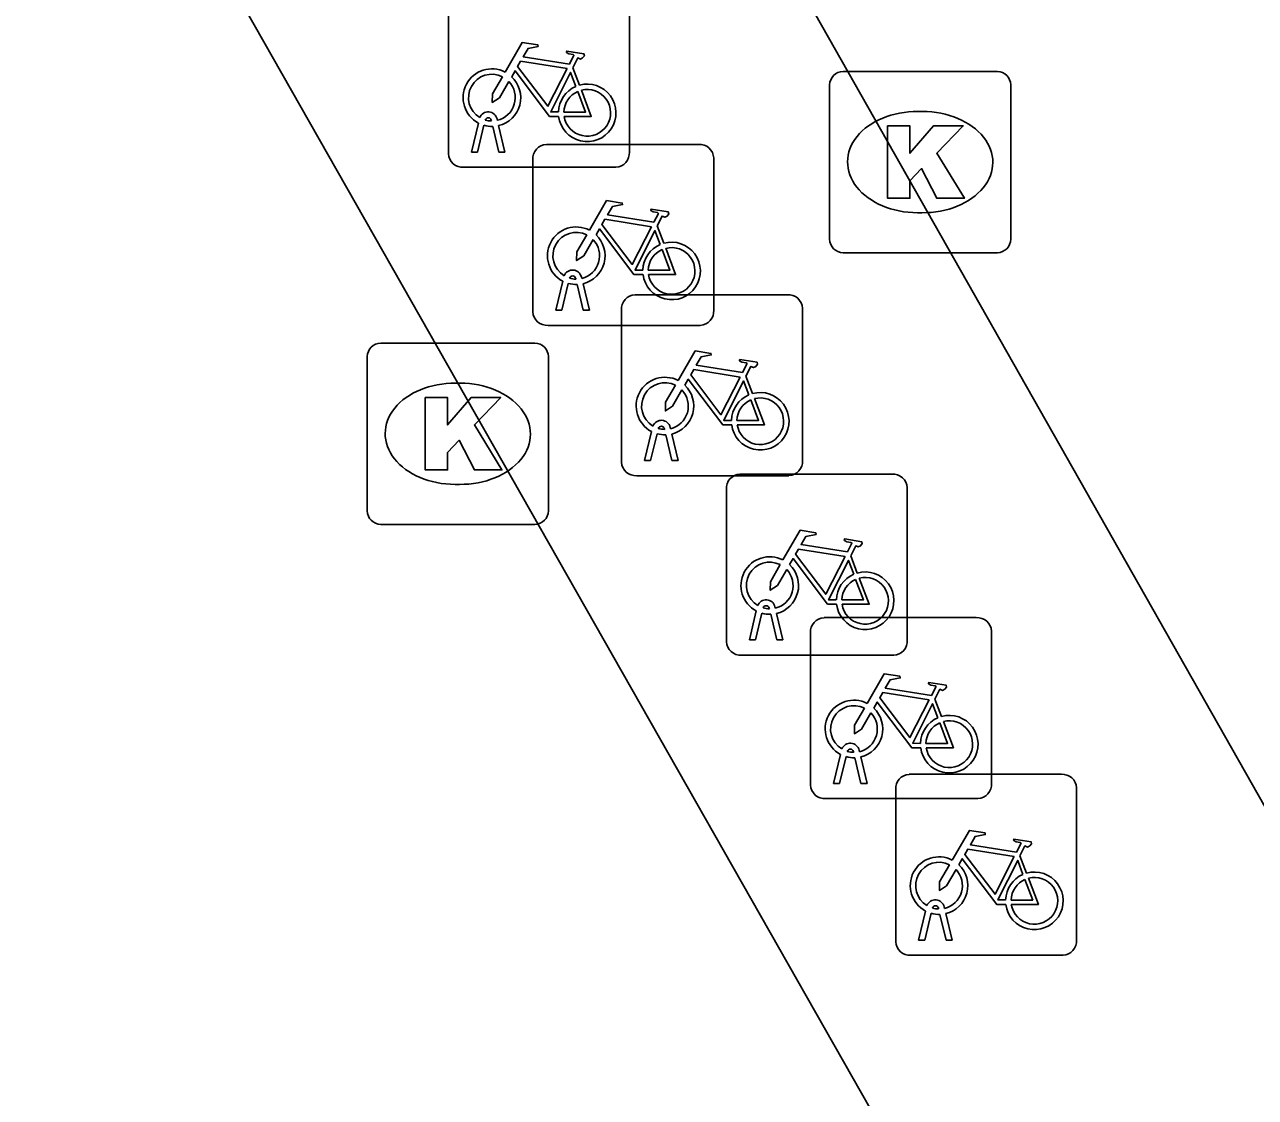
# Model space of a CAD drawing. Extents: x 161087 to 161922, y 382574 to 383873.
# Drawn here: x 161560.95 to 161567.75, y 383302.25 to 383308.17 of the extents above; entities that cross this region are included whole.
import ezdxf

# ---------------------------------------------------------------- set-up
doc = ezdxf.new("R2010")
doc.units = 0
for name, color, linetype in [('IMGEO_Fietsenrek', 7, 'Continuous'), ('IMGEO_Fietspad_gesloten', 7, 'Continuous'), ('IMGEO_Kolk', 7, 'Continuous'), ('IMGEO_OVBaan_gesloten', 7, 'Continuous')]:
    doc.layers.add(name, color=color, linetype=linetype)

msp = doc.modelspace()

# ---------------------------------------------------------------- linework, layer by layer
at = {"layer": 'IMGEO_Fietsenrek'}
for p, q in [((161563.2915, 383307.4569), (161563.2915, 383308.2978)), ((161563.2915, 383308.2978), (161563.2915, 383307.4569)), ((161564.2905, 383308.3071), (161564.2905, 383307.4662)), ((161564.2905, 383307.4662), (161564.2905, 383308.3071)), ((161563.9782, 383307.9312), (161564.0145, 383307.836)), ((161563.4185, 383307.4663), (161563.4568, 383307.6263)), ((161563.4872, 383307.6141), (161563.4519, 383307.4663)), ((161563.5289, 383307.6379), (161563.5279, 383307.6422)), ((161563.57, 383307.4663), (161563.5361, 383307.608)), ((161563.5596, 383307.6494), (161563.5614, 383307.6415)), ((161563.5684, 383307.6123), (161563.6034, 383307.4663)), ((161563.4519, 383307.4663), (161563.4185, 383307.4663)), ((161563.6034, 383307.4663), (161563.57, 383307.4663)), ((161563.8319, 383307.5085), (161564.6728, 383307.5085)), ((161564.6728, 383307.5085), (161563.8319, 383307.5085)), ((161563.7575, 383306.5839), (161563.7575, 383307.4248)), ((161563.7575, 383307.4248), (161563.7575, 383306.5839)), ((161564.7565, 383307.4341), (161564.7565, 383306.5932)), ((161564.7565, 383306.5932), (161564.7565, 383307.4341)), ((161564.2161, 383307.3825), (161563.3752, 383307.3825)), ((161563.3752, 383307.3825), (161564.2161, 383307.3825)), ((161564.4442, 383307.0582), (161564.4805, 383306.963)), ((161564.0256, 383306.7764), (161564.0274, 383306.7685)), ((161563.8845, 383306.5933), (161563.9228, 383306.7533)), ((161563.9532, 383306.7411), (161563.9179, 383306.5933)), ((161563.9949, 383306.7649), (161563.9939, 383306.7692)), ((161564.036, 383306.5933), (161564.0021, 383306.735)), ((161564.0344, 383306.7393), (161564.0694, 383306.5933)), ((161564.3219, 383306.6785), (161565.1628, 383306.6785)), ((161565.1628, 383306.6785), (161564.3219, 383306.6785)), ((161563.9179, 383306.5933), (161563.8845, 383306.5933)), ((161564.0694, 383306.5933), (161564.036, 383306.5933)), ((161564.2475, 383305.7539), (161564.2475, 383306.5948)), ((161564.2475, 383306.5948), (161564.2475, 383305.7539)), ((161565.2465, 383306.6041), (161565.2465, 383305.7632)), ((161565.2465, 383305.7632), (161565.2465, 383306.6041)), ((161564.6821, 383306.5095), (161563.8412, 383306.5095)), ((161563.8412, 383306.5095), (161564.6821, 383306.5095)), ((161564.9342, 383306.2282), (161564.9705, 383306.133)), ((161564.3745, 383305.7633), (161564.4128, 383305.9233)), ((161564.4432, 383305.9111), (161564.4079, 383305.7633)), ((161564.4849, 383305.9349), (161564.4839, 383305.9392)), ((161564.526, 383305.7633), (161564.4921, 383305.905)), ((161564.5156, 383305.9464), (161564.5174, 383305.9385)), ((161564.5244, 383305.9093), (161564.5594, 383305.7633)), ((161564.4079, 383305.7633), (161564.3745, 383305.7633)), ((161564.5594, 383305.7633), (161564.526, 383305.7633)), ((161564.9009, 383305.6875), (161565.7418, 383305.6875)), ((161565.7418, 383305.6875), (161564.9009, 383305.6875)), ((161565.1721, 383305.6795), (161564.3312, 383305.6795)), ((161564.3312, 383305.6795), (161565.1721, 383305.6795)), ((161564.8265, 383304.7629), (161564.8265, 383305.6038)), ((161564.8265, 383305.6038), (161564.8265, 383304.7629)), ((161565.8255, 383305.6131), (161565.8255, 383304.7722)), ((161565.8255, 383304.7722), (161565.8255, 383305.6131)), ((161565.5132, 383305.2372), (161565.5495, 383305.142)), ((161565.0639, 383304.9439), (161565.0629, 383304.9482)), ((161565.0946, 383304.9554), (161565.0964, 383304.9475)), ((161564.9535, 383304.7723), (161564.9918, 383304.9323)), ((161565.0222, 383304.9201), (161564.9869, 383304.7723)), ((161565.105, 383304.7723), (161565.0711, 383304.914)), ((161565.1034, 383304.9183), (161565.1384, 383304.7723)), ((161565.3659, 383304.8955), (161566.2068, 383304.8955)), ((161566.2068, 383304.8955), (161565.3659, 383304.8955)), ((161565.2915, 383303.9709), (161565.2915, 383304.8118)), ((161565.2915, 383304.8118), (161565.2915, 383303.9709)), ((161566.2905, 383304.8211), (161566.2905, 383303.9802)), ((161566.2905, 383303.9802), (161566.2905, 383304.8211)), ((161564.9869, 383304.7723), (161564.9535, 383304.7723)), ((161565.1384, 383304.7723), (161565.105, 383304.7723)), ((161565.7511, 383304.6885), (161564.9102, 383304.6885)), ((161564.9102, 383304.6885), (161565.7511, 383304.6885)), ((161565.9782, 383304.4452), (161566.0145, 383304.35)), ((161565.4185, 383303.9803), (161565.4568, 383304.1403)), ((161565.4872, 383304.1281), (161565.4519, 383303.9803)), ((161565.5289, 383304.1519), (161565.5279, 383304.1562)), ((161565.57, 383303.9803), (161565.5361, 383304.122)), ((161565.5596, 383304.1634), (161565.5614, 383304.1555)), ((161565.5684, 383304.1263), (161565.6034, 383303.9803)), ((161565.8359, 383304.0305), (161566.6768, 383304.0305)), ((161566.6768, 383304.0305), (161565.8359, 383304.0305)), ((161565.4519, 383303.9803), (161565.4185, 383303.9803)), ((161565.6034, 383303.9803), (161565.57, 383303.9803)), ((161565.7615, 383303.1059), (161565.7615, 383303.9468)), ((161565.7615, 383303.9468), (161565.7615, 383303.1059)), ((161566.7605, 383303.9561), (161566.7605, 383303.1152)), ((161566.7605, 383303.1152), (161566.7605, 383303.9561)), ((161566.2161, 383303.8965), (161565.3752, 383303.8965)), ((161565.3752, 383303.8965), (161566.2161, 383303.8965)), ((161566.4482, 383303.5802), (161566.4845, 383303.485)), ((161565.8885, 383303.1153), (161565.9268, 383303.2753)), ((161565.9572, 383303.2631), (161565.9219, 383303.1153)), ((161565.9989, 383303.2869), (161565.9979, 383303.2912)), ((161566.04, 383303.1153), (161566.0061, 383303.257)), ((161566.0296, 383303.2984), (161566.0314, 383303.2905)), ((161566.0384, 383303.2613), (161566.0734, 383303.1153)), ((161565.9219, 383303.1153), (161565.8885, 383303.1153)), ((161566.0734, 383303.1153), (161566.04, 383303.1153)), ((161566.6861, 383303.0315), (161565.8452, 383303.0315)), ((161565.8452, 383303.0315), (161566.6861, 383303.0315))]:
    msp.add_line(p, q, dxfattribs=at)
for points in [[(161563.6041, 383307.9082), (161563.6988, 383308.0717), (161563.785, 383308.0579), (161563.7867, 383308.0492), (161563.7306, 383308.0383), (161563.7044, 383307.993), (161563.9596, 383307.9522)], [(161563.9596, 383307.9522), (161563.9846, 383308.001), (161563.9795, 383308.005), (161563.9563, 383308.0087), (161563.9436, 383308.0162), (161563.9426, 383308.0193), (161563.9448, 383308.0239), (161564.0396, 383308.0088), (161564.0419, 383307.9985), (161564.0325, 383307.9861), (161564.0201, 383307.9797), (161564.0056, 383307.9859), (161563.9782, 383307.9312)], [(161563.9467, 383307.927), (161563.6899, 383307.968), (161563.6732, 383307.9392), (161563.8402, 383307.7189), (161563.9467, 383307.927)], [(161563.6248, 383307.8557), (161563.5732, 383307.7665), (161563.5333, 383307.7405), (161563.5345, 383307.788), (161563.589, 383307.8822)], [(161563.8998, 383307.6635), (161563.8501, 383307.6636), (161563.6594, 383307.9153), (161563.6404, 383307.8825)], [(161563.9947, 383307.829), (161563.9654, 383307.9058), (161563.856, 383307.6877), (161563.8987, 383307.6876)], [(161563.9287, 383307.6875), (161564.0486, 383307.6873), (161564.0054, 383307.8009)], [(161564.0252, 383307.8078), (161564.0802, 383307.6632), (161563.9301, 383307.6635)], [(161564.0701, 383307.0352), (161564.1648, 383307.1987), (161564.251, 383307.1849), (161564.2527, 383307.1762), (161564.1966, 383307.1653), (161564.1704, 383307.12), (161564.4256, 383307.0792)], [(161564.4256, 383307.0792), (161564.4506, 383307.128), (161564.4455, 383307.132), (161564.4223, 383307.1357), (161564.4096, 383307.1432), (161564.4086, 383307.1463), (161564.4108, 383307.1509), (161564.5056, 383307.1358), (161564.5079, 383307.1255), (161564.4985, 383307.1131), (161564.4861, 383307.1067), (161564.4716, 383307.1129), (161564.4442, 383307.0582)], [(161564.4127, 383307.054), (161564.1559, 383307.095), (161564.1392, 383307.0662), (161564.3062, 383306.8459), (161564.4127, 383307.054)], [(161564.0908, 383306.9827), (161564.0392, 383306.8935), (161563.9993, 383306.8675), (161564.0005, 383306.915), (161564.055, 383307.0092)], [(161564.3658, 383306.7905), (161564.3161, 383306.7906), (161564.1254, 383307.0423), (161564.1064, 383307.0095)], [(161564.4607, 383306.956), (161564.4314, 383307.0328), (161564.322, 383306.8147), (161564.3647, 383306.8146)], [(161564.3947, 383306.8145), (161564.5146, 383306.8143), (161564.4714, 383306.9279)], [(161564.4912, 383306.9348), (161564.5462, 383306.7902), (161564.3961, 383306.7905)], [(161564.5601, 383306.2052), (161564.6548, 383306.3687), (161564.741, 383306.3549), (161564.7427, 383306.3462), (161564.6866, 383306.3353), (161564.6604, 383306.29), (161564.9156, 383306.2492)], [(161564.9156, 383306.2492), (161564.9406, 383306.298), (161564.9355, 383306.302), (161564.9123, 383306.3057), (161564.8996, 383306.3132), (161564.8986, 383306.3163), (161564.9008, 383306.3209), (161564.9956, 383306.3058), (161564.9979, 383306.2955), (161564.9885, 383306.2831), (161564.9761, 383306.2767), (161564.9616, 383306.2829), (161564.9342, 383306.2282)], [(161564.9027, 383306.224), (161564.6459, 383306.265), (161564.6292, 383306.2362), (161564.7962, 383306.0159), (161564.9027, 383306.224)], [(161564.5808, 383306.1527), (161564.5292, 383306.0635), (161564.4893, 383306.0375), (161564.4905, 383306.085), (161564.545, 383306.1792)], [(161564.8558, 383305.9605), (161564.8061, 383305.9606), (161564.6154, 383306.2123), (161564.5964, 383306.1795)], [(161564.9507, 383306.126), (161564.9214, 383306.2028), (161564.812, 383305.9847), (161564.8547, 383305.9846)], [(161564.8847, 383305.9845), (161565.0046, 383305.9843), (161564.9614, 383306.0979)], [(161564.9812, 383306.1048), (161565.0362, 383305.9602), (161564.8861, 383305.9605)], [(161565.1391, 383305.2142), (161565.2338, 383305.3777), (161565.32, 383305.3639), (161565.3217, 383305.3552), (161565.2656, 383305.3443), (161565.2394, 383305.299), (161565.4946, 383305.2582)], [(161565.4946, 383305.2582), (161565.5196, 383305.307), (161565.5145, 383305.311), (161565.4913, 383305.3147), (161565.4786, 383305.3222), (161565.4776, 383305.3253), (161565.4798, 383305.3299), (161565.5746, 383305.3148), (161565.5769, 383305.3045), (161565.5675, 383305.2921), (161565.5551, 383305.2857), (161565.5406, 383305.2919), (161565.5132, 383305.2372)], [(161565.4348, 383304.9695), (161565.3851, 383304.9696), (161565.1944, 383305.2213), (161565.1754, 383305.1885)], [(161565.4817, 383305.233), (161565.2249, 383305.274), (161565.2082, 383305.2452), (161565.3752, 383305.0249), (161565.4817, 383305.233)], [(161565.5297, 383305.135), (161565.5004, 383305.2118), (161565.391, 383304.9937), (161565.4337, 383304.9936)], [(161565.1598, 383305.1617), (161565.1082, 383305.0725), (161565.0683, 383305.0465), (161565.0695, 383305.094), (161565.124, 383305.1882)], [(161565.4637, 383304.9935), (161565.5836, 383304.9933), (161565.5404, 383305.1069)], [(161565.5602, 383305.1138), (161565.6152, 383304.9692), (161565.4651, 383304.9695)], [(161565.6041, 383304.4222), (161565.6988, 383304.5857), (161565.785, 383304.5719), (161565.7867, 383304.5632), (161565.7306, 383304.5523), (161565.7044, 383304.507), (161565.9596, 383304.4662)], [(161565.9596, 383304.4662), (161565.9846, 383304.515), (161565.9795, 383304.519), (161565.9563, 383304.5227), (161565.9436, 383304.5302), (161565.9426, 383304.5333), (161565.9448, 383304.5379), (161566.0396, 383304.5228), (161566.0419, 383304.5125), (161566.0325, 383304.5001), (161566.0201, 383304.4937), (161566.0056, 383304.4999), (161565.9782, 383304.4452)], [(161565.9467, 383304.441), (161565.6899, 383304.482), (161565.6732, 383304.4532), (161565.8402, 383304.2329), (161565.9467, 383304.441)], [(161565.6248, 383304.3697), (161565.5732, 383304.2805), (161565.5333, 383304.2545), (161565.5345, 383304.302), (161565.589, 383304.3962)], [(161565.8998, 383304.1775), (161565.8501, 383304.1776), (161565.6594, 383304.4293), (161565.6404, 383304.3965)], [(161565.9947, 383304.343), (161565.9654, 383304.4198), (161565.856, 383304.2017), (161565.8987, 383304.2016)], [(161565.9287, 383304.2015), (161566.0486, 383304.2013), (161566.0054, 383304.3149)], [(161566.0252, 383304.3218), (161566.0802, 383304.1772), (161565.9301, 383304.1775)], [(161566.0741, 383303.5572), (161566.1688, 383303.7207), (161566.255, 383303.7069), (161566.2567, 383303.6982), (161566.2006, 383303.6873), (161566.1744, 383303.642), (161566.4296, 383303.6012)], [(161566.4296, 383303.6012), (161566.4546, 383303.65), (161566.4495, 383303.654), (161566.4263, 383303.6577), (161566.4136, 383303.6652), (161566.4126, 383303.6683), (161566.4148, 383303.6729), (161566.5096, 383303.6578), (161566.5119, 383303.6475), (161566.5025, 383303.6351), (161566.4901, 383303.6287), (161566.4756, 383303.6349), (161566.4482, 383303.5802)], [(161566.4167, 383303.576), (161566.1599, 383303.617), (161566.1432, 383303.5882), (161566.3102, 383303.3679), (161566.4167, 383303.576)], [(161566.0948, 383303.5047), (161566.0432, 383303.4155), (161566.0033, 383303.3895), (161566.0045, 383303.437), (161566.059, 383303.5312)], [(161566.3698, 383303.3125), (161566.3201, 383303.3126), (161566.1294, 383303.5643), (161566.1104, 383303.5315)], [(161566.4647, 383303.478), (161566.4354, 383303.5548), (161566.326, 383303.3367), (161566.3687, 383303.3366)], [(161566.3987, 383303.3365), (161566.5186, 383303.3363), (161566.4754, 383303.4499)], [(161566.4952, 383303.4568), (161566.5502, 383303.3122), (161566.4001, 383303.3125)]]:
    msp.add_lwpolyline(points, dxfattribs=at)
for centre, radius, start, end in [((161563.5311, 383307.7669), 0.159, 62.67661, 242.13685), ((161563.5311, 383307.7669), 0.129, 63.31916, 238.90302), ((161563.5311, 383307.7669), 0.159, 283.5766, 46.60424), ((161563.5311, 383307.7669), 0.129, 283.60429, 43.43025), ((161564.0577, 383307.6829), 0.159, 113.3408, 178.32165), ((161564.0577, 383307.6829), 0.159, 187.0065, 105.77075), ((161564.0577, 383307.6829), 0.129, 113.92302, 177.95563), ((161564.0577, 383307.6829), 0.129, 188.67146, 104.58832), ((161563.5109, 383307.6383), 0.0499, 12.8025, 158.69338), ((161563.5311, 383307.7669), 0.159, 253.99666, 271.78671), ((161563.5109, 383307.6383), 0.0174, 12.8025, 163.45023), ((161563.5311, 383307.7669), 0.129, 253.41502, 269.02044), ((161563.3694, 383307.4602), 0.0779, 182.4484, 274.28452), ((161563.3694, 383307.4602), 0.0779, 182.4484, 274.28452), ((161563.8352, 383307.4306), 0.0779, 92.4484, 184.28452), ((161563.8352, 383307.4306), 0.0779, 92.4484, 184.28452), ((161564.2128, 383307.4604), 0.0779, 272.4484, 4.28452), ((161564.2128, 383307.4604), 0.0779, 272.4484, 4.28452), ((161564.6786, 383307.4308), 0.0779, 2.4484, 94.28452), ((161564.6786, 383307.4308), 0.0779, 2.4484, 94.28452), ((161563.9971, 383306.8939), 0.159, 62.67661, 242.13685), ((161563.9971, 383306.8939), 0.129, 63.31916, 238.90302), ((161563.9971, 383306.8939), 0.129, 283.60429, 43.43025), ((161563.9971, 383306.8939), 0.159, 283.5766, 46.60424), ((161564.5237, 383306.8099), 0.159, 113.3408, 178.32165), ((161564.5237, 383306.8099), 0.159, 187.0065, 105.77075), ((161564.5237, 383306.8099), 0.129, 113.92302, 177.95563), ((161564.5237, 383306.8099), 0.129, 188.67146, 104.58832), ((161563.9769, 383306.7653), 0.0499, 12.8025, 158.69338), ((161563.9769, 383306.7653), 0.0174, 12.8025, 163.45023), ((161563.9971, 383306.8939), 0.159, 253.99666, 271.78671), ((161563.9971, 383306.8939), 0.129, 253.41502, 269.02044), ((161564.3252, 383306.6006), 0.0779, 92.4484, 184.28452), ((161564.3252, 383306.6006), 0.0779, 92.4484, 184.28452), ((161565.1686, 383306.6008), 0.0779, 2.4484, 94.28452), ((161565.1686, 383306.6008), 0.0779, 2.4484, 94.28452), ((161563.8354, 383306.5872), 0.0779, 182.4484, 274.28452), ((161563.8354, 383306.5872), 0.0779, 182.4484, 274.28452), ((161564.6788, 383306.5874), 0.0779, 272.4484, 4.28452), ((161564.6788, 383306.5874), 0.0779, 272.4484, 4.28452), ((161564.4871, 383306.0639), 0.159, 62.67661, 242.13685), ((161564.4871, 383306.0639), 0.129, 63.31916, 238.90302), ((161564.4871, 383306.0639), 0.159, 283.5766, 46.60424), ((161564.4871, 383306.0639), 0.129, 283.60429, 43.43025), ((161565.0137, 383305.9799), 0.159, 113.3408, 178.32165), ((161565.0137, 383305.9799), 0.159, 187.0065, 105.77075), ((161565.0137, 383305.9799), 0.129, 113.92302, 177.95563), ((161565.0137, 383305.9799), 0.129, 188.67146, 104.58832), ((161564.4669, 383305.9353), 0.0499, 12.8025, 158.69338), ((161564.4871, 383306.0639), 0.159, 253.99666, 271.78671), ((161564.4669, 383305.9353), 0.0174, 12.8025, 163.45023), ((161564.4871, 383306.0639), 0.129, 253.41502, 269.02044), ((161564.3254, 383305.7572), 0.0779, 182.4484, 274.28452), ((161564.3254, 383305.7572), 0.0779, 182.4484, 274.28452), ((161565.1688, 383305.7574), 0.0779, 272.4484, 4.28452), ((161565.1688, 383305.7574), 0.0779, 272.4484, 4.28452), ((161564.9042, 383305.6096), 0.0779, 92.4484, 184.28452), ((161564.9042, 383305.6096), 0.0779, 92.4484, 184.28452), ((161565.7476, 383305.6098), 0.0779, 2.4484, 94.28452), ((161565.7476, 383305.6098), 0.0779, 2.4484, 94.28452), ((161565.0661, 383305.0729), 0.159, 62.67661, 242.13685), ((161565.0661, 383305.0729), 0.129, 63.31916, 238.90302), ((161565.0661, 383305.0729), 0.129, 283.60429, 43.43025), ((161565.0661, 383305.0729), 0.159, 283.5766, 46.60424), ((161565.5927, 383304.9889), 0.159, 187.0065, 105.77075), ((161565.5927, 383304.9889), 0.159, 113.3408, 178.32165), ((161565.5927, 383304.9889), 0.129, 113.92302, 177.95563), ((161565.5927, 383304.9889), 0.129, 188.67146, 104.58832), ((161565.0459, 383304.9443), 0.0499, 12.8025, 158.69338), ((161565.0459, 383304.9443), 0.0174, 12.8025, 163.45023), ((161565.0661, 383305.0729), 0.129, 253.41502, 269.02044), ((161565.0661, 383305.0729), 0.159, 253.99666, 271.78671), ((161565.3692, 383304.8176), 0.0779, 92.4484, 184.28452), ((161565.3692, 383304.8176), 0.0779, 92.4484, 184.28452), ((161566.2126, 383304.8178), 0.0779, 2.4484, 94.28452), ((161566.2126, 383304.8178), 0.0779, 2.4484, 94.28452), ((161564.9044, 383304.7662), 0.0779, 182.4484, 274.28452), ((161564.9044, 383304.7662), 0.0779, 182.4484, 274.28452), ((161565.7478, 383304.7664), 0.0779, 272.4484, 4.28452), ((161565.7478, 383304.7664), 0.0779, 272.4484, 4.28452), ((161565.5311, 383304.2809), 0.159, 62.67661, 242.13685), ((161565.5311, 383304.2809), 0.129, 63.31916, 238.90302), ((161565.5311, 383304.2809), 0.159, 283.5766, 46.60424), ((161565.5311, 383304.2809), 0.129, 283.60429, 43.43025), ((161566.0577, 383304.1969), 0.159, 113.3408, 178.32165), ((161566.0577, 383304.1969), 0.159, 187.0065, 105.77075), ((161566.0577, 383304.1969), 0.129, 188.67146, 104.58832), ((161566.0577, 383304.1969), 0.129, 113.92302, 177.95563), ((161565.5109, 383304.1523), 0.0499, 12.8025, 158.69338), ((161565.5311, 383304.2809), 0.159, 253.99666, 271.78671), ((161565.5109, 383304.1523), 0.0174, 12.8025, 163.45023), ((161565.5311, 383304.2809), 0.129, 253.41502, 269.02044), ((161565.8392, 383303.9526), 0.0779, 92.4484, 184.28452), ((161565.8392, 383303.9526), 0.0779, 92.4484, 184.28452), ((161566.6826, 383303.9528), 0.0779, 2.4484, 94.28452), ((161566.6826, 383303.9528), 0.0779, 2.4484, 94.28452), ((161565.3694, 383303.9742), 0.0779, 182.4484, 274.28452), ((161565.3694, 383303.9742), 0.0779, 182.4484, 274.28452), ((161566.2128, 383303.9744), 0.0779, 272.4484, 4.28452), ((161566.2128, 383303.9744), 0.0779, 272.4484, 4.28452), ((161566.0011, 383303.4159), 0.159, 62.67661, 242.13685), ((161566.0011, 383303.4159), 0.129, 63.31916, 238.90302), ((161566.0011, 383303.4159), 0.159, 283.5766, 46.60424), ((161566.0011, 383303.4159), 0.129, 283.60429, 43.43025), ((161566.5277, 383303.3319), 0.159, 113.3408, 178.32165), ((161566.5277, 383303.3319), 0.159, 187.0065, 105.77075), ((161566.5277, 383303.3319), 0.129, 113.92302, 177.95563), ((161566.5277, 383303.3319), 0.129, 188.67146, 104.58832), ((161565.9809, 383303.2873), 0.0499, 12.8025, 158.69338), ((161566.0011, 383303.4159), 0.159, 253.99666, 271.78671), ((161565.9809, 383303.2873), 0.0174, 12.8025, 163.45023), ((161566.0011, 383303.4159), 0.129, 253.41502, 269.02044), ((161565.8394, 383303.1092), 0.0779, 182.4484, 274.28452), ((161565.8394, 383303.1092), 0.0779, 182.4484, 274.28452), ((161566.6828, 383303.1094), 0.0779, 272.4484, 4.28452), ((161566.6828, 383303.1094), 0.0779, 272.4484, 4.28452)]:
    msp.add_arc(centre, radius, start, end, dxfattribs=at)
at = {"layer": 'IMGEO_Fietspad_gesloten'}
msp.add_lwpolyline([(161572.158, 383290.739), (161566.337, 383300.926), (161560.95, 383310.401)], dxfattribs=at)
at = {"layer": 'IMGEO_Kolk'}
for p, q in [((161565.4709, 383307.9115), (161566.3231, 383307.9115)), ((161565.3965, 383306.9849), (161565.3965, 383307.8371)), ((161566.3975, 383307.8371), (161566.3975, 383306.9849)), ((161565.8845, 383307.6907), (161565.9095, 383307.6907)), ((161565.9065, 383307.1313), (161565.8816, 383307.1313)), ((161566.3231, 383306.9105), (161565.4709, 383306.9105)), ((161562.9169, 383306.4115), (161563.7691, 383306.4115)), ((161562.8425, 383305.4849), (161562.8425, 383306.3371)), ((161563.8435, 383306.3371), (161563.8435, 383305.4849)), ((161563.3305, 383306.1907), (161563.3555, 383306.1907)), ((161563.3525, 383305.6313), (161563.3276, 383305.6313)), ((161563.7691, 383305.4105), (161562.9169, 383305.4105))]:
    msp.add_line(p, q, dxfattribs=at)
for points in [[(161565.4709, 383307.9115), (161566.3231, 383307.9115)], [(161565.3965, 383306.9849), (161565.3965, 383307.8371)], [(161566.3975, 383307.8371), (161566.3975, 383306.9849)], [(161565.7167, 383307.611), (161565.8402, 383307.611), (161565.8402, 383307.4598), (161565.9698, 383307.611), (161566.1344, 383307.611), (161565.9883, 383307.4601), (161566.1409, 383307.211), (161565.9886, 383307.211), (161565.9043, 383307.3752), (161565.8402, 383307.3082), (161565.8402, 383307.211), (161565.7167, 383307.211), (161565.7167, 383307.611)], [(161566.3231, 383306.9105), (161565.4709, 383306.9105)], [(161562.9169, 383306.4115), (161563.7691, 383306.4115)], [(161562.8425, 383305.4849), (161562.8425, 383306.3371)], [(161563.8435, 383306.3371), (161563.8435, 383305.4849)], [(161563.1627, 383306.111), (161563.2862, 383306.111), (161563.2862, 383305.9598), (161563.4158, 383306.111), (161563.5804, 383306.111), (161563.4343, 383305.9601), (161563.5869, 383305.711), (161563.4346, 383305.711), (161563.3503, 383305.8752), (161563.2862, 383305.8082), (161563.2862, 383305.711), (161563.1627, 383305.711), (161563.1627, 383306.111)], [(161563.7691, 383305.4105), (161562.9169, 383305.4105)]]:
    msp.add_lwpolyline(points, dxfattribs=at)
for centre, start, end in [((161565.473, 383307.835), 91.55205, 178.44795), ((161565.473, 383307.835), 91.55205, 178.44795), ((161566.321, 383307.835), 1.55205, 88.44795), ((161566.321, 383307.835), 1.55205, 88.44795), ((161565.473, 383306.987), 181.55205, 268.44795), ((161565.473, 383306.987), 181.55205, 268.44795), ((161566.321, 383306.987), 271.55205, 358.44795), ((161566.321, 383306.987), 271.55205, 358.44795), ((161562.919, 383306.335), 91.55205, 178.44795), ((161562.919, 383306.335), 91.55205, 178.44795), ((161563.767, 383306.335), 1.55205, 88.44795), ((161563.767, 383306.335), 1.55205, 88.44795), ((161562.919, 383305.487), 181.55205, 268.44795), ((161562.919, 383305.487), 181.55205, 268.44795), ((161563.767, 383305.487), 271.55205, 358.44795), ((161563.767, 383305.487), 271.55205, 358.44795)]:
    msp.add_arc(centre, 0.0765, start, end, dxfattribs=at)
for centre, major_axis, ratio, start_param, end_param in [((161565.883, 383307.411), (-0.3872, 0.002), 0.722429, 4.712389, 7.853982), ((161565.908, 383307.411), (-0.3901, 0.002), 0.717154, 1.570796, 4.712389), ((161563.329, 383305.911), (-0.3872, 0.002), 0.722429, 4.712389, 7.853982), ((161563.354, 383305.911), (-0.3901, 0.002), 0.717154, 1.570796, 4.712389)]:
    msp.add_ellipse(centre, major_axis=major_axis, ratio=ratio, start_param=start_param, end_param=end_param, dxfattribs=at)
at = {"layer": 'IMGEO_OVBaan_gesloten'}
msp.add_lwpolyline([(161568.168, 383303.206), (161563.305, 383311.777)], dxfattribs=at)

doc.saveas('drawing.dxf')
